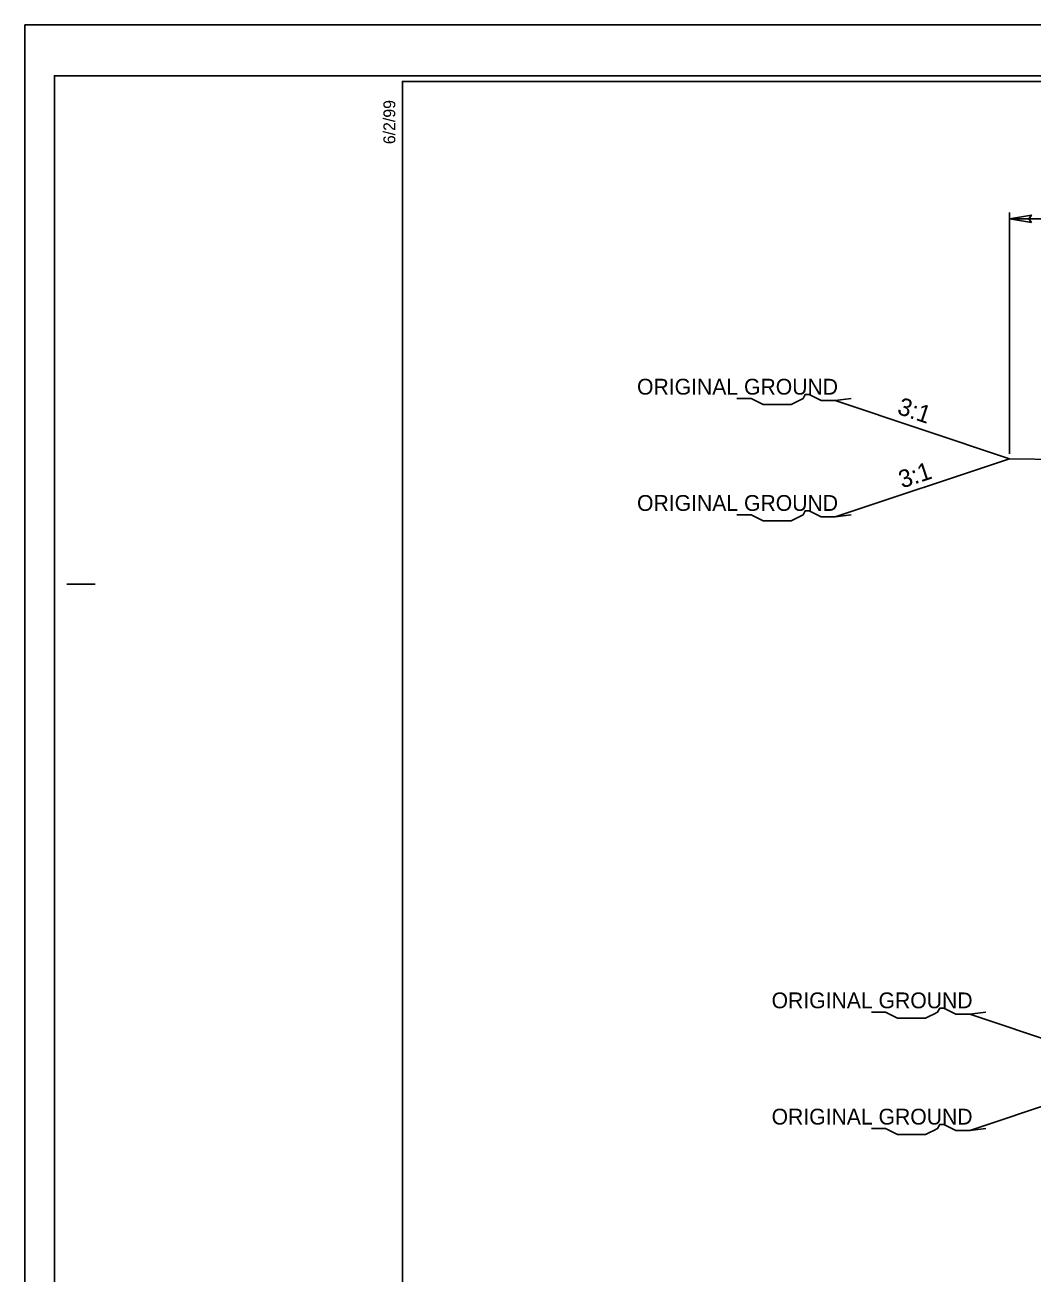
# Model space of a CAD drawing. Extents: x 958711 to 962106, y 831169 to 840840.
# Drawn here: x 958711 to 959156, y 839063 to 839615 of the extents above; entities that cross this region are included whole.
import ezdxf

# ---------------------------------------------------------------- set-up
doc = ezdxf.new("R2010")
doc.units = 0
for name, color, linetype in [('Old_Level_1', 7, 'Continuous'), ('Old_Level_11', 7, 'Continuous'), ('Old_Level_21', 7, 'Continuous'), ('Old_Level_3', 7, 'Continuous'), ('Sheet Plot Border Inside CELL', 7, 'Continuous'), ('Sheet Plot Border Outside CELL', 7, 'Continuous'), ('Sheet Typical CELL', 7, 'Continuous')]:
    doc.layers.add(name, color=color, linetype=linetype)

msp = doc.modelspace()

# ---------------------------------------------------------------- linework, layer by layer
at = {"layer": 'Old_Level_1'}
for p, q in [((959146.5, 839425.6), (959146.5, 839532.46)), ((959146.5, 839529.55), (959213.41, 839529.55)), ((959146.5, 839423.43), (959069.31, 839449.16)), ((959069.31, 839397.7), (959146.5, 839423.43)), ((959146.5, 839423.43), (959210.34, 839422.49)), ((959206.03, 839151.83), (959128.85, 839177.56)), ((959128.85, 839126.1), (959206.03, 839151.83))]:
    msp.add_line(p, q, dxfattribs=at)
at = {"layer": 'Old_Level_11'}
msp.add_lwpolyline([(959156.1, 839527.9), (959146.5, 839529.55), (959156.16, 839531.26), (959154.94, 839529.55)], close=True, dxfattribs=at)
at = {"layer": 'Old_Level_21'}
for points in [[(959076.4, 839450.04), (959069.31, 839449.16), (959067.53, 839449.16), (959064.88, 839449.16), (959063.1, 839449.16), (959061.33, 839450.04), (959059.55, 839450.94), (959057.78, 839451.82), (959056, 839451.82), (959055.11, 839450.04), (959053.35, 839449.16), (959051.57, 839448.26), (959049.8, 839447.39), (959048.02, 839447.39), (959046.25, 839447.39), (959044.48, 839447.39), (959042.71, 839447.39), (959040.93, 839447.39), (959039.16, 839447.39), (959037.38, 839447.39), (959035.61, 839448.26), (959033.84, 839449.16), (959032.07, 839450.04), (959029.4, 839450.04), (959027.63, 839450.04), (959025.85, 839450.04)], [(959076.4, 839398.58), (959069.31, 839397.7), (959067.53, 839397.7), (959064.88, 839397.7), (959063.1, 839397.7), (959061.33, 839398.58), (959059.55, 839399.47), (959057.78, 839400.36), (959056, 839400.36), (959055.11, 839398.58), (959053.35, 839397.7), (959051.57, 839396.8), (959049.8, 839395.93), (959048.02, 839395.93), (959046.25, 839395.93), (959044.48, 839395.93), (959042.71, 839395.93), (959040.93, 839395.93), (959039.16, 839395.93), (959037.38, 839395.93), (959035.61, 839396.8), (959033.84, 839397.7), (959032.07, 839398.58), (959029.4, 839398.58), (959027.63, 839398.58), (959025.85, 839398.58)], [(959135.94, 839178.44), (959128.85, 839177.56), (959127.07, 839177.56), (959124.41, 839177.56), (959122.63, 839177.56), (959120.86, 839178.44), (959119.09, 839179.34), (959117.32, 839180.22), (959115.54, 839180.22), (959114.64, 839178.44), (959112.88, 839177.56), (959111.1, 839176.66), (959109.33, 839175.79), (959107.56, 839175.79), (959105.79, 839175.79), (959104.01, 839175.79), (959102.24, 839175.79), (959100.46, 839175.79), (959098.69, 839175.79), (959096.92, 839175.79), (959095.15, 839176.66), (959093.38, 839177.56), (959091.61, 839178.44), (959088.93, 839178.44), (959087.16, 839178.44), (959085.39, 839178.44)], [(959135.94, 839126.98), (959128.85, 839126.1), (959127.07, 839126.1), (959124.41, 839126.1), (959122.63, 839126.1), (959120.86, 839126.98), (959119.09, 839127.87), (959117.32, 839128.76), (959115.54, 839128.76), (959114.64, 839126.98), (959112.88, 839126.1), (959111.1, 839125.2), (959109.33, 839124.33), (959107.56, 839124.33), (959105.79, 839124.33), (959104.01, 839124.33), (959102.24, 839124.33), (959100.46, 839124.33), (959098.69, 839124.33), (959096.92, 839124.33), (959095.15, 839125.2), (959093.38, 839126.1), (959091.61, 839126.98), (959088.93, 839126.98), (959087.16, 839126.98), (959085.39, 839126.98)]]:
    msp.add_lwpolyline(points, dxfattribs=at)
at = {"layer": 'Sheet Plot Border Inside CELL'}
msp.add_lwpolyline([(960390.3, 839592.94), (958723.8, 839592.94), (958723.8, 838537.84), (960390.3, 838537.84)], close=True, dxfattribs=at)
at = {"layer": 'Sheet Plot Border Outside CELL'}
msp.add_lwpolyline([(960394.8, 839615.39), (958710.8, 839615.39), (958710.8, 838515.39), (960394.8, 838515.39)], close=True, dxfattribs=at)
at = {"layer": 'Sheet Typical CELL'}
msp.add_line((958729.3, 839367.89), (958741.8, 839367.89), dxfattribs=at)
msp.add_lwpolyline([(960377.8, 839590.39), (958877.8, 839590.39), (958877.8, 838540.39), (960377.8, 838540.39)], close=True, dxfattribs=at)

# ---------------------------------------------------------------- texts
at = {"layer": 'Old_Level_21'}
for p in [(958981.63, 839451.79), (958981.63, 839400.33), (959041.16, 839180.19), (959041.16, 839128.73)]:
    msp.add_text('ORIGINAL GROUND', height=7, dxfattribs=at).set_placement(p)
at = {"layer": 'Old_Level_3'}
for rotation, p in [(341.5652, (959096.31, 839443.39)), (18.4348, (959098.9, 839410.22))]:
    msp.add_text('3:1', height=7.801, rotation=rotation, dxfattribs=at).set_placement(p)
at = {"layer": 'Sheet Typical CELL'}
msp.add_text('6/2/99', height=5.25, rotation=90, dxfattribs=at).set_placement((958874.65, 839562.64))

doc.saveas('drawing.dxf')
